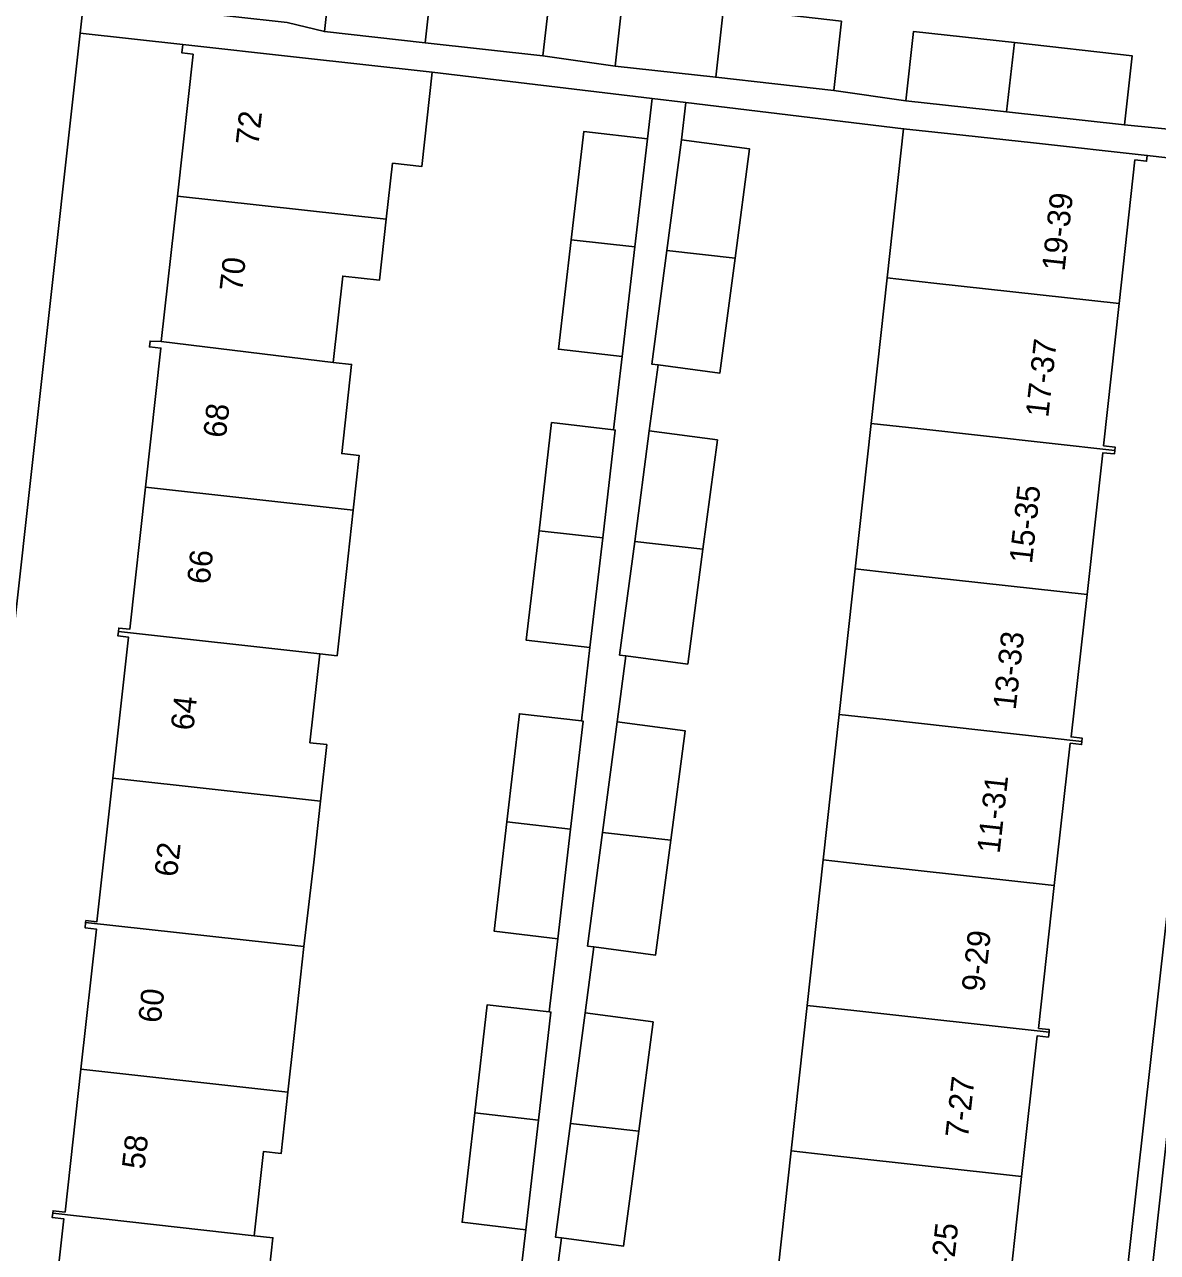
# Model space of a CAD drawing. Extents: x 161928 to 163071, y 386474 to 387428.
# Drawn here: x 162708 to 162757.5, y 387131.4 to 387185 of the extents above; entities that cross this region are included whole.
import ezdxf

# ---------------------------------------------------------------- set-up
doc = ezdxf.new("R2010")
doc.units = 0
for name, color, linetype in [('IMGEO_Erf', 7, 'Continuous'), ('IMGEO_Pand', 7, 'Continuous'), ('IMGEO_Pand_nummerreeks', 7, 'Continuous'), ('IMGEO_Rijbaan_lokaal_open', 7, 'Continuous'), ('IMGEO_Voetpad_open', 7, 'Continuous')]:
    doc.layers.add(name, color=color, linetype=linetype)

msp = doc.modelspace()

# ---------------------------------------------------------------- linework, layer by layer
at = {"layer": 'IMGEO_Erf'}
for points in [[(162719.482, 387185.135), (162721.109, 387184.741), (162721.445, 387187.767)], [(162730.999, 387186.706), (162730.663, 387183.679), (162733.82, 387183.229), (162734.156, 387186.255)], [(162743.71, 387185.194), (162743.374, 387182.167), (162746.53, 387181.717), (162746.866, 387184.743), (162751.27, 387184.254), (162756.42, 387183.682), (162756.084, 387180.655), (162778.024, 387178.495)], [(162709.037, 387126.661), (162709.721, 387132.833), (162709.211, 387132.89), (162709.232, 387133.079), (162709.245, 387133.191), (162709.768, 387133.133), (162710.461, 387139.382), (162711.14, 387145.506), (162710.644, 387145.561), (162710.67, 387145.798), (162710.679, 387145.877), (162711.159, 387145.824), (162711.855, 387152.105), (162712.539, 387158.27), (162712.082, 387158.32), (162712.104, 387158.518), (162712.12, 387158.664), (162712.597, 387158.611), (162713.286, 387164.826), (162713.959, 387170.899), (162713.455, 387170.954), (162713.483, 387171.211), (162713.975, 387171.188), (162714.681, 387177.549), (162715.368, 387183.749), (162714.878, 387183.803), (162714.919, 387184.17), (162710.425, 387184.668), (162702.113, 387109.847)], [(162731.893, 387175.633), (162732.443, 387180.366), (162735.225, 387180.043), (162735.437, 387181.81), (162725.823, 387182.962), (162725.367, 387178.843), (162724.085, 387178.985), (162723.813, 387176.533), (162723.518, 387173.872), (162721.911, 387174.05), (162721.493, 387170.275), (162722.295, 387170.187), (162721.863, 387166.29), (162722.634, 387166.205), (162722.369, 387163.815), (162722.073, 387161.14), (162721.665, 387157.453), (162720.904, 387157.538), (162720.473, 387153.653), (162721.213, 387153.571), (162720.938, 387151.094), (162720.643, 387148.433), (162720.215, 387144.736), (162719.77, 387140.722), (162719.51, 387138.375), (162719.212, 387135.689), (162718.443, 387135.774), (162718.035, 387132.099), (162718.858, 387132.008), (162718.412, 387127.984)], [(162740.807, 387129.442), (162741.507, 387135.804), (162742.207, 387142.165), (162742.907, 387148.527), (162743.607, 387154.888), (162744.307, 387161.249), (162745.007, 387167.611), (162745.707, 387173.973), (162746.424, 387180.494), (162736.911, 387181.633), (162736.716, 387180.004), (162739.693, 387179.61), (162739.061, 387174.836), (162738.396, 387169.81), (162735.694, 387170.168), (162735.312, 387167.282), (162738.289, 387166.888), (162737.657, 387162.114), (162736.992, 387157.088), (162734.289, 387157.446), (162733.907, 387154.558), (162736.884, 387154.164), (162736.252, 387149.39), (162735.587, 387144.364), (162732.884, 387144.722), (162732.502, 387141.836), (162735.479, 387141.442), (162734.847, 387136.668), (162734.182, 387131.642), (162731.479, 387132), (162731.097, 387129.113)], [(162754.451, 387114.888), (162761.597, 387178.818), (162757.078, 387179.322), (162757.051, 387179.069), (162756.543, 387179.125), (162755.852, 387172.847), (162755.168, 387166.632), (162755.675, 387166.576), (162755.658, 387166.429), (162755.641, 387166.273), (162755.14, 387166.328), (162754.457, 387160.123), (162753.748, 387153.903), (162754.239, 387153.848), (162754.224, 387153.709), (162754.209, 387153.57), (162753.717, 387153.625), (162753.014, 387147.405), (162752.327, 387141.165), (162752.799, 387141.113), (162752.785, 387140.991), (162752.762, 387140.78), (162752.265, 387140.834), (162751.588, 387134.685), (162750.9, 387128.428)], [(162729.534, 387129.16), (162729.906, 387132.362), (162727.124, 387132.686), (162727.679, 387137.465), (162728.229, 387142.198), (162730.939, 387141.883), (162731.311, 387145.084), (162728.529, 387145.408), (162729.084, 387150.187), (162729.634, 387154.92), (162732.344, 387154.605), (162732.716, 387157.808), (162729.934, 387158.132), (162730.489, 387162.911), (162731.039, 387167.644), (162733.748, 387167.329), (162734.12, 387170.53), (162731.338, 387170.854), (162731.893, 387175.633)]]:
    msp.add_lwpolyline(points, dxfattribs=at)
at = {"layer": 'IMGEO_Pand'}
for points in [[(162725.849, 387187.278), (162721.445, 387187.767), (162721.109, 387184.741), (162725.508, 387184.252)], [(162725.508, 387184.252), (162730.663, 387183.679), (162730.999, 387186.706), (162725.849, 387187.278)], [(162734.156, 387186.255), (162733.82, 387183.229), (162738.219, 387182.74), (162738.56, 387185.766)], [(162743.71, 387185.194), (162741.405, 387185.45), (162738.873, 387185.731), (162738.56, 387185.766), (162738.219, 387182.74), (162743.374, 387182.167)], [(162746.866, 387184.743), (162746.53, 387181.717), (162750.929, 387181.228), (162751.27, 387184.254)], [(162723.813, 387176.533), (162724.085, 387178.985), (162725.367, 387178.843), (162725.823, 387182.962), (162719.889, 387183.619), (162714.919, 387184.17), (162714.878, 387183.803), (162715.368, 387183.749), (162714.681, 387177.549)], [(162756.084, 387180.655), (162756.42, 387183.682), (162751.27, 387184.254), (162750.929, 387181.228)], [(162735.225, 387180.043), (162732.443, 387180.366), (162731.893, 387175.633), (162734.677, 387175.324)], [(162747.754, 387173.746), (162755.852, 387172.847), (162756.543, 387179.125), (162757.051, 387179.069), (162757.078, 387179.322), (162752.108, 387179.869), (162748.472, 387180.269), (162746.424, 387180.494), (162745.707, 387173.973)], [(162739.693, 387179.61), (162736.716, 387180.004), (162736.076, 387175.168), (162739.061, 387174.836)], [(162721.493, 387170.275), (162721.911, 387174.05), (162723.518, 387173.872), (162723.813, 387176.533), (162714.681, 387177.549), (162713.975, 387171.188)], [(162731.338, 387170.854), (162734.12, 387170.53), (162734.677, 387175.324), (162731.893, 387175.633)], [(162739.061, 387174.836), (162736.076, 387175.168), (162735.419, 387170.204), (162735.694, 387170.168), (162738.396, 387169.81)], [(162745.707, 387173.973), (162745.007, 387167.611), (162747.054, 387167.384), (162755.658, 387166.429), (162755.675, 387166.576), (162755.168, 387166.632), (162755.852, 387172.847), (162747.754, 387173.746)], [(162713.975, 387171.188), (162713.483, 387171.211), (162713.455, 387170.954), (162713.959, 387170.899), (162713.286, 387164.826), (162722.369, 387163.815), (162722.634, 387166.205), (162721.863, 387166.29), (162722.295, 387170.187), (162721.493, 387170.275)], [(162733.821, 387167.321), (162733.748, 387167.329), (162731.039, 387167.644), (162730.489, 387162.911), (162733.273, 387162.602)], [(162738.289, 387166.888), (162735.312, 387167.282), (162734.672, 387162.446), (162737.657, 387162.114)], [(162746.354, 387161.022), (162754.457, 387160.123), (162755.14, 387166.328), (162755.641, 387166.273), (162755.658, 387166.429), (162747.054, 387167.384), (162745.007, 387167.611), (162744.307, 387161.249)], [(162722.369, 387163.815), (162713.286, 387164.826), (162712.597, 387158.611), (162712.12, 387158.664), (162712.104, 387158.518), (162720.904, 387157.538), (162721.665, 387157.453), (162722.073, 387161.14)], [(162729.934, 387158.132), (162732.716, 387157.808), (162733.273, 387162.602), (162730.489, 387162.911)], [(162737.657, 387162.114), (162734.672, 387162.446), (162734.015, 387157.482), (162734.289, 387157.446), (162736.992, 387157.088)], [(162754.457, 387160.123), (162746.354, 387161.022), (162744.307, 387161.249), (162743.607, 387154.888), (162745.654, 387154.661), (162754.224, 387153.709), (162754.239, 387153.848), (162753.748, 387153.903)], [(162720.938, 387151.094), (162721.213, 387153.571), (162720.473, 387153.653), (162720.904, 387157.538), (162712.104, 387158.518), (162712.082, 387158.32), (162712.539, 387158.27), (162711.855, 387152.105)], [(162732.416, 387154.597), (162732.344, 387154.605), (162729.634, 387154.92), (162729.084, 387150.187), (162731.868, 387149.878)], [(162753.717, 387153.625), (162754.209, 387153.57), (162754.224, 387153.709), (162745.654, 387154.661), (162743.607, 387154.888), (162742.907, 387148.527), (162744.954, 387148.3), (162753.014, 387147.405)], [(162736.884, 387154.164), (162733.907, 387154.558), (162733.267, 387149.722), (162736.252, 387149.39)], [(162720.938, 387151.094), (162711.855, 387152.105), (162711.159, 387145.824), (162710.679, 387145.877), (162710.67, 387145.798), (162720.215, 387144.736), (162720.643, 387148.433)], [(162728.529, 387145.408), (162731.311, 387145.084), (162731.868, 387149.878), (162729.084, 387150.187)], [(162736.252, 387149.39), (162733.267, 387149.722), (162732.61, 387144.758), (162732.884, 387144.722), (162735.587, 387144.364)], [(162742.907, 387148.527), (162742.207, 387142.165), (162744.254, 387141.938), (162752.785, 387140.991), (162752.799, 387141.113), (162752.327, 387141.165), (162753.014, 387147.405), (162744.954, 387148.3)], [(162720.215, 387144.736), (162710.67, 387145.798), (162710.644, 387145.561), (162711.14, 387145.506), (162710.461, 387139.382), (162719.51, 387138.375), (162719.77, 387140.722)], [(162731.011, 387141.875), (162730.939, 387141.883), (162728.229, 387142.198), (162727.679, 387137.465), (162730.463, 387137.156)], [(162742.207, 387142.165), (162741.507, 387135.804), (162743.554, 387135.577), (162751.588, 387134.685), (162752.265, 387140.834), (162752.762, 387140.78), (162752.785, 387140.991), (162744.254, 387141.938)], [(162735.479, 387141.442), (162732.502, 387141.836), (162731.862, 387137), (162734.847, 387136.668)], [(162710.461, 387139.382), (162709.768, 387133.133), (162709.245, 387133.191), (162709.232, 387133.079), (162718.035, 387132.099), (162718.443, 387135.774), (162719.212, 387135.689), (162719.51, 387138.375)], [(162727.124, 387132.686), (162729.906, 387132.362), (162730.463, 387137.156), (162727.679, 387137.465)], [(162734.847, 387136.668), (162731.862, 387137), (162731.205, 387132.036), (162731.479, 387132), (162734.182, 387131.642)], [(162742.854, 387129.215), (162751.427, 387128.263), (162751.439, 387128.369), (162750.9, 387128.428), (162751.588, 387134.685), (162743.554, 387135.577), (162741.507, 387135.804), (162740.807, 387129.442)], [(162718.412, 387127.984), (162718.858, 387132.008), (162718.035, 387132.099), (162709.232, 387133.079), (162709.211, 387132.89), (162709.721, 387132.833), (162709.037, 387126.661), (162718.153, 387125.646)]]:
    msp.add_lwpolyline(points, close=True, dxfattribs=at)
at = {"layer": 'IMGEO_Rijbaan_lokaal_open'}
msp.add_lwpolyline([(162762.128, 387128.254), (162765.934, 387162.134), (162767.729, 387178.115), (162762.605, 387178.7), (162761.71, 387170.7), (162754.072, 387101.381), (162759.158, 387100.83)], close=True, dxfattribs=at)
at = {"layer": 'IMGEO_Voetpad_open'}
for points in [[(162710.425, 387184.668), (162710.587, 387186.13), (162712.515, 387203.36), (162712.859, 387206.431), (162712.866, 387206.543), (162712.891, 387206.734), (162712.933, 387206.921), (162712.992, 387207.103), (162713.066, 387207.28), (162713.157, 387207.449), (162713.262, 387207.61), (162713.38, 387207.76), (162713.512, 387207.9), (162713.656, 387208.027), (162713.811, 387208.14), (162713.975, 387208.24), (162714.147, 387208.324), (162714.326, 387208.393), (162714.511, 387208.445), (162714.699, 387208.48), (162714.89, 387208.499), (162715.082, 387208.501), (162708.335, 387209.195)], [(162778.024, 387178.495), (162756.084, 387180.655), (162750.929, 387181.228), (162746.53, 387181.717), (162743.374, 387182.167), (162738.219, 387182.74), (162733.82, 387183.229), (162730.663, 387183.679), (162725.508, 387184.252), (162721.109, 387184.741), (162719.482, 387185.135), (162714.722, 387185.667), (162710.587, 387186.13), (162710.425, 387184.668), (162714.919, 387184.17), (162719.889, 387183.619), (162725.823, 387182.962), (162735.437, 387181.81), (162736.911, 387181.633), (162746.424, 387180.494), (162748.472, 387180.269), (162752.108, 387179.869), (162757.078, 387179.322), (162761.597, 387178.818)], [(162702.113, 387109.847), (162710.425, 387184.668)], [(162731.097, 387129.113), (162731.479, 387132), (162731.205, 387132.036), (162731.862, 387137), (162732.502, 387141.836), (162732.884, 387144.722), (162732.61, 387144.758), (162733.267, 387149.722), (162733.907, 387154.558), (162734.289, 387157.446), (162734.015, 387157.482), (162734.672, 387162.446), (162735.312, 387167.282), (162735.694, 387170.168), (162735.419, 387170.204), (162736.076, 387175.168), (162736.716, 387180.004), (162736.911, 387181.633), (162735.437, 387181.81), (162735.225, 387180.043), (162734.677, 387175.324), (162734.12, 387170.53), (162733.748, 387167.329), (162733.821, 387167.321), (162733.273, 387162.602), (162732.716, 387157.808), (162732.344, 387154.605), (162732.416, 387154.597), (162731.868, 387149.878), (162731.311, 387145.084), (162730.939, 387141.883), (162731.011, 387141.875), (162730.463, 387137.156), (162729.906, 387132.362), (162729.534, 387129.16)]]:
    msp.add_lwpolyline(points, dxfattribs=at)
msp.add_lwpolyline([(162761.71, 387170.7), (162762.605, 387178.7), (162761.597, 387178.818), (162754.451, 387114.888), (162754.28, 387113.362), (162753.151, 387103.259), (162753.12, 387103.157), (162753.053, 387102.978), (162752.97, 387102.807), (162752.872, 387102.643), (162752.76, 387102.489), (162752.635, 387102.345), (162752.497, 387102.213), (162752.348, 387102.094), (162752.189, 387101.989), (162752.021, 387101.898), (162751.845, 387101.823), (162751.664, 387101.764), (162751.478, 387101.721), (162751.289, 387101.695), (162751.099, 387101.686), (162750.908, 387101.694), (162754.072, 387101.381)], close=True, dxfattribs=at)

# ---------------------------------------------------------------- texts
at = {"layer": 'IMGEO_Pand_nummerreeks'}
for s, rotation, p in [('72', 83.6517, (162718.22, 387179.731)), ('19-39', 83.6429, (162753.463, 387174.238)), ('70', 83.6517, (162717.51, 387173.342)), ('17-37', 83.6429, (162752.751, 387167.845)), ('68', 83.6517, (162716.798, 387166.947)), ('15-35', 83.6429, (162752.038, 387161.452)), ('66', 83.6517, (162716.087, 387160.55)), ('13-33', 83.6404, (162751.326, 387155.059)), ('64', 83.6517, (162715.375, 387154.155)), ('11-31', 83.6404, (162750.626, 387148.78)), ('62', 83.6517, (162714.663, 387147.757)), ('9-29', 83.6429, (162749.953, 387142.731)), ('60', 83.6517, (162713.953, 387141.368)), ('7-27', 83.6429, (162749.24, 387136.338)), ('58', 83.6517, (162713.241, 387134.974)), ('5-25', 83.6429, (162748.528, 387129.945))]:
    msp.add_text(s, height=1, rotation=rotation, dxfattribs=at).set_placement(p)

doc.saveas('drawing.dxf')
